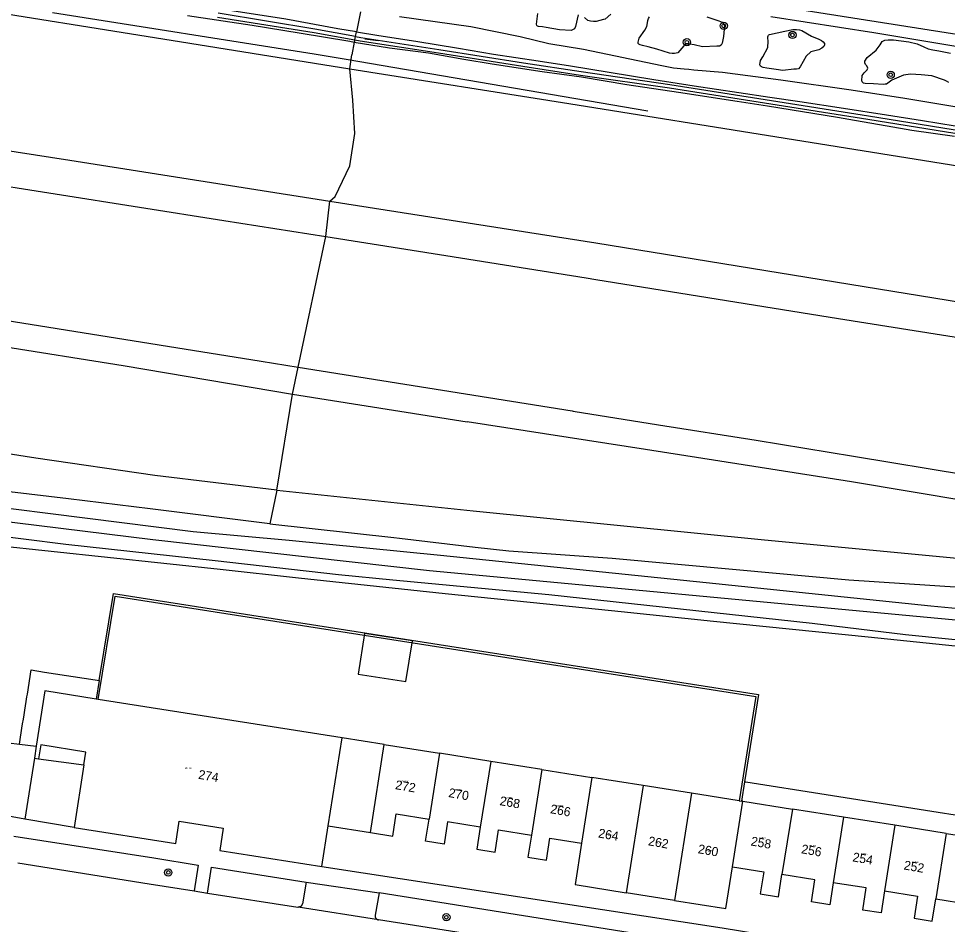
# Model space of a CAD drawing. Extents: x 131000 to 133013, y 393000 to 396501.
# Drawn here: x 132723.3 to 132825.5, y 394268.4 to 394368.1 of the extents above; entities that cross this region are included whole.
import ezdxf

# ---------------------------------------------------------------- set-up
doc = ezdxf.new("R2010")
doc.units = 0
for name, color, linetype in [('gg-anno-huisnummerreeks BGT', 7, 'Continuous'), ('gg-knt-BGT kruinlijn', 7, 'Continuous'), ('gg-knt-verharding niveau 01', 7, 'Continuous'), ('gg-kwrk-duiker nz buis', 7, 'Continuous'), ('gg-kwrk-kunstwerk niveau 01', 7, 'Continuous'), ('gt-symb-boom', 7, 'Continuous'), ('gx-grn-maaiveld', 7, 'Continuous'), ('gx-knt-lijn weginrichtingselement', 7, 'Continuous'), ('kenmerkpunt-x pandkandidaat', 7, 'Continuous')]:
    doc.layers.add(name, color=color, linetype=linetype)

# ---------------------------------------------------------------- blocks, each defined once
blk = doc.blocks.new('gt0-BOOM')
at = {"layer": 'gt-symb-boom'}
for radius in [0.4, 0.2]:
    blk.add_circle((0, 0), radius, dxfattribs=at)

msp = doc.modelspace()

# ---------------------------------------------------------------- linework, layer by layer
at = {"layer": 'gg-knt-BGT kruinlijn'}
for p, q in [((132717.42, 394332.69), (132734.75, 394329.94)), ((132734.75, 394329.94), (132748.84, 394327.56)), ((132748.84, 394327.56), (132753.4, 394326.8)), ((132753.4, 394326.8), (132772.63, 394323.73)), ((132792.23, 394320.72), (132772.63, 394323.73)), ((132814.92, 394317.14), (132792.23, 394320.72)), ((132834.45, 394313.89), (132814.92, 394317.14))]:
    msp.add_line(p, q, dxfattribs=at)
msp.add_lwpolyline([(132806.04, 394368.37), (132817.38, 394366.59), (132827.28, 394364.95), (132838.38, 394363.28), (132848.65, 394361.61), (132858.7, 394359.91), (132869.18, 394358.33), (132878.18, 394356.82), (132890.9, 394354.54), (132905.1, 394352.52), (132912.52, 394351.33), (132922.16, 394349.7), (132934.63, 394347.91), (132941.11, 394346.96), (132948.61, 394345.75), (132956.82, 394344.21), (132964.14, 394342.91), (132971.5, 394341.7), (132977.84, 394340.63), (132983.53, 394340.04), (132990.83, 394338.76), (132997.01, 394337.73), (133000, 394337.32)], dxfattribs=at)
at = {"layer": 'gg-knt-verharding niveau 01'}
msp.add_lwpolyline([(132730.45, 394286.01), (132730.67, 394287.41), (132725.7, 394288.19), (132725.46, 394286.68)], dxfattribs=at)
at = {"layer": 'gg-kwrk-duiker nz buis'}
msp.add_line((132762.83, 394365.68), (132761.35, 394365.87), dxfattribs=at)
at = {"layer": 'gg-kwrk-kunstwerk niveau 01'}
msp.add_line((132725.46, 394286.68), (132730.45, 394286.01), dxfattribs=at)
msp.add_lwpolyline([(132766.59, 394299.64), (132761.33, 394300.47), (132760.62, 394295.99), (132765.88, 394295.16), (132766.59, 394299.64)], dxfattribs=at)
at = {"layer": 'gx-grn-maaiveld'}
for p, q in [((132760.88, 394368.87), (132760.43, 394366.66)), ((132760.32, 394366.17), (132760.43, 394366.66)), ((132760.25, 394365.79), (132760.2, 394365.54)), ((132760.25, 394365.79), (132760.32, 394366.17)), ((132760.2, 394365.54), (132759.94, 394364.13)), ((132759.69, 394362.61), (132759.94, 394364.13)), ((132757.07, 394344.13), (132757.52, 394348.03)), ((132754.02, 394329.77), (132757.07, 394344.13)), ((132753.4, 394326.8), (132754.02, 394329.77)), ((132751.69, 394316.23), (132753.4, 394326.8)), ((132751.69, 394316.23), (132750.89, 394312.54)), ((132732.11, 394295.27), (132731.78, 394293.24)), ((132732.02, 394293.2), (132731.78, 394293.24)), ((132758.85, 394288.96), (132732.02, 394293.2)), ((132715.87, 394289.19), (132723.35, 394288.28)), ((132757.33, 394279.29), (132758.85, 394288.96)), ((132763.5, 394288.23), (132758.85, 394288.96)), ((132723.35, 394288.28), (132725.2, 394288.06)), ((132725.2, 394288.06), (132725, 394286.75)), ((132761.97, 394278.56), (132763.5, 394288.23)), ((132763.5, 394288.23), (132769.58, 394287.27)), ((132769.58, 394287.27), (132768.43, 394280.04)), ((132775.21, 394286.38), (132769.58, 394287.27)), ((132725, 394286.75), (132725.46, 394286.68)), ((132730.45, 394286.01), (132729.36, 394279.09)), ((132775.21, 394286.38), (132774.06, 394279.16)), ((132780.84, 394285.49), (132775.21, 394286.38)), ((132780.84, 394285.49), (132779.7, 394278.27)), ((132780.84, 394285.49), (132786.35, 394284.62)), ((132786.35, 394284.62), (132785.21, 394277.4)), ((132791.97, 394283.73), (132786.35, 394284.62)), ((132803.14, 394284.14), (132802.81, 394282.02)), ((132791.97, 394283.73), (132790.12, 394271.93)), ((132797.31, 394282.89), (132791.97, 394283.73)), ((132797.31, 394282.89), (132795.45, 394271.09)), ((132802.56, 394282.05), (132797.31, 394282.89)), ((132801.8, 394274.78), (132802.94, 394281.99)), ((132802.56, 394282.05), (132802.81, 394282.02)), ((132802.94, 394281.99), (132802.81, 394282.02)), ((132802.94, 394281.99), (132808.4, 394281.13)), ((132723.94, 394280.04), (132718.2, 394281.05)), ((132808.4, 394281.13), (132807.26, 394273.92)), ((132814.04, 394280.24), (132808.4, 394281.13)), ((132729.36, 394279.09), (132723.94, 394280.04)), ((132814.04, 394280.24), (132812.9, 394273.03)), ((132819.68, 394279.35), (132814.04, 394280.24)), ((132729.36, 394279.09), (132740.55, 394277.33)), ((132756.62, 394274.8), (132757.33, 394279.29)), ((132757.33, 394279.29), (132761.97, 394278.56)), ((132819.68, 394279.35), (132818.54, 394272.13)), ((132825.32, 394278.46), (132819.68, 394279.35)), ((132825.32, 394278.46), (132824.18, 394271.24)), ((132825.32, 394278.46), (132830.95, 394277.57)), ((132745.39, 394276.56), (132756.62, 394274.8)), ((132754.9, 394273.08), (132762.95, 394271.9)), ((132742.56, 394272.13), (132744.05, 394271.88)), ((132795.45, 394271.09), (132790.12, 394271.93)), ((132762.86, 394268.94), (132754.02, 394270.33))]:
    msp.add_line(p, q, dxfattribs=at)
for points in [[(132618.45, 394385.67), (132620.09, 394385.06), (132637.47, 394382.15), (132654.44, 394379.45), (132675.33, 394376.15), (132695.1, 394372.95), (132717.54, 394369.35), (132738.23, 394366.03), (132759.69, 394362.61)], [(132529.91, 394384.42), (132530.17, 394384.38), (132551.13, 394380.99), (132577.27, 394376.86), (132598.4, 394373.41), (132619.41, 394370.04), (132643.34, 394366.3), (132662.64, 394363.19), (132684.84, 394359.63), (132706.9, 394355.96), (132728.91, 394352.54), (132757.52, 394348.03)], [(132528.88, 394380.7), (132557.36, 394376), (132586.73, 394371.33), (132630.21, 394364.39), (132679.89, 394356.4), (132717.95, 394350.32), (132745.85, 394345.9), (132757.07, 394344.13)], [(132779.37, 394374.46), (132780.02, 394374.38), (132779.95, 394373.79), (132790.51, 394372.15), (132802.42, 394370.24), (132820.18, 394367.41), (132832.34, 394365.49), (132853.55, 394361.99), (132867.81, 394359.7), (132884.79, 394356.96), (132899.97, 394354.47), (132914.48, 394352.08), (132926.98, 394350.05), (132940.24, 394347.93), (132953.75, 394345.77), (132968.58, 394343.34), (132989.04, 394340.11), (133000, 394338.37)], [(132760.32, 394366.17), (132755.86, 394366.96), (132745.21, 394368.73)], [(132760.43, 394366.66), (132758.38, 394366.98), (132752.65, 394368.06), (132746.73, 394368.96)], [(132784.82, 394368.55), (132784.55, 394367.25), (132784.43, 394366.98), (132784.07, 394366.83), (132782.79, 394366.88), (132781.32, 394367.14), (132780.9, 394367.2), (132780.47, 394367.26), (132780.36, 394367.29), (132780.29, 394367.35), (132780.24, 394367.5), (132780.41, 394368.69)], [(132741.83, 394368.46), (132748.97, 394367.41), (132754.13, 394366.57), (132759.69, 394365.63), (132760.2, 394365.54)], [(132745.14, 394368.28), (132755.8, 394366.58), (132760.25, 394365.79)], [(132765.18, 394368.36), (132773.01, 394367.27), (132778.46, 394366.17), (132781.61, 394365.39), (132785.42, 394364.77), (132794.05, 394362.95), (132795.34, 394362.72), (132796.5, 394362.6), (132797.01, 394362.56), (132797.55, 394362.48), (132800.72, 394362.24), (132807.14, 394361.4), (132814.86, 394360.27), (132820.76, 394359.37), (132829.79, 394357.88)], [(132788.43, 394368.61), (132787.81, 394368.07), (132787.63, 394368.03), (132786.81, 394367.79), (132786.51, 394367.8), (132786.18, 394367.84), (132785.88, 394367.92), (132785.52, 394368.24)], [(132799, 394368.3), (132800.3, 394367.89), (132800.66, 394367.72), (132800.83, 394367.56), (132800.92, 394367.37), (132800.81, 394366.15), (132800.67, 394365.41), (132800.58, 394365.2), (132800.37, 394365.09), (132800.08, 394365.07), (132798.52, 394365.03), (132797.58, 394365.22), (132797.12, 394365.32), (132796.76, 394365.32), (132796.61, 394365.26), (132796.47, 394365.14), (132795.8, 394364.36), (132795.44, 394364.28), (132795.17, 394364.29), (132794.89, 394364.33), (132793.47, 394364.75), (132792.55, 394365.03), (132791.92, 394365.17), (132791.66, 394365.23), (132791.52, 394365.32), (132791.45, 394365.39), (132791.44, 394365.53), (132791.53, 394365.96), (132792.17, 394366.86), (132792.38, 394367.26), (132792.45, 394367.66), (132792.51, 394367.92), (132792.58, 394368.12), (132792.68, 394368.3)], [(132760.43, 394366.66), (132762.88, 394366.27), (132766.96, 394365.63), (132771.66, 394364.85), (132775.53, 394364.22), (132780.44, 394363.49), (132783.97, 394362.91), (132788.26, 394362.23), (132793.15, 394361.41), (132797.61, 394360.72), (132802.52, 394359.99), (132805.91, 394359.48), (132809.22, 394358.99), (132814.04, 394358.26), (132818.76, 394357.54), (132822.73, 394356.89), (132828.12, 394356.02)], [(132809.19, 394366.88), (132809.44, 394366.81), (132810.51, 394366.18), (132811.33, 394365.86), (132811.6, 394365.7), (132811.8, 394365.56), (132811.92, 394365.37), (132811.93, 394365.25), (132811.87, 394365.05), (132811.65, 394364.85), (132811.31, 394364.68), (132810.43, 394364.47), (132809.91, 394363.97), (132809.27, 394362.8), (132809.08, 394362.61), (132808.86, 394362.55), (132808.56, 394362.55), (132807.34, 394362.42), (132806.61, 394362.51), (132805.58, 394362.65), (132805.2, 394362.73), (132804.99, 394362.8), (132804.88, 394362.9), (132804.83, 394363.03), (132804.89, 394363.51), (132805.16, 394363.92), (132805.7, 394364.93), (132805.73, 394365.64), (132805.69, 394365.99), (132805.7, 394366.11), (132805.74, 394366.22), (132805.79, 394366.31), (132805.83, 394366.35), (132805.88, 394366.38), (132807.57, 394366.75), (132808.47, 394366.94), (132808.87, 394366.93), (132809.19, 394366.88)], [(132760.25, 394365.79), (132760.85, 394365.69), (132769.45, 394364.35), (132778.74, 394362.89), (132785.1, 394361.91), (132794.87, 394360.49), (132805.34, 394358.84), (132816.71, 394357.07), (132830.59, 394354.8)], [(132760.32, 394366.17), (132760.91, 394366.06), (132769.51, 394364.73), (132778.8, 394363.27), (132785.15, 394362.29), (132794.93, 394360.87), (132805.4, 394359.22), (132816.77, 394357.44), (132830.65, 394355.18)], [(132825.63, 394361.08), (132825.37, 394361.23), (132825.15, 394361.33), (132823.75, 394361.81), (132822.58, 394361.95), (132821.41, 394362), (132820.62, 394361.91), (132819.33, 394361.35), (132818.77, 394360.92), (132818.63, 394360.89), (132818.4, 394360.88), (132817.33, 394360.95), (132816.43, 394360.98), (132816.22, 394361.02), (132816.14, 394361.09), (132816.08, 394361.17), (132816.03, 394361.28), (132816.1, 394361.86), (132816.3, 394362.17), (132816.65, 394362.5), (132816.71, 394362.66), (132816.59, 394362.93), (132816.44, 394363.08), (132816.36, 394363.25), (132816.36, 394363.31), (132816.37, 394363.42), (132816.64, 394363.85), (132817.61, 394364.64), (132818.05, 394365.23), (132818.27, 394365.59), (132818.58, 394365.74), (132818.93, 394365.78)], [(132818.93, 394365.78), (132819.52, 394365.79), (132821.2, 394365.58), (132822.13, 394365.36), (132822.85, 394365.02), (132823.34, 394364.81), (132823.85, 394364.67), (132824.5, 394364.58), (132825.82, 394364.32)], [(132760.2, 394365.54), (132764.07, 394364.92), (132768.38, 394364.35), (132772.24, 394363.67), (132775.37, 394363.16), (132780.87, 394362.31), (132785.2, 394361.72), (132790.2, 394360.88), (132795.89, 394360.01), (132802.32, 394359.04), (132805.66, 394358.53), (132809.5, 394357.91), (132813.36, 394357.28), (132815.24, 394356.94), (132818.85, 394356.33), (132821.53, 394355.86), (132826.25, 394355.19)], [(132757.52, 394348.03), (132758.11, 394348.55), (132759.69, 394351.92), (132760.26, 394355.49), (132760.04, 394359.14), (132759.69, 394362.61)], [(132759.69, 394362.61), (132783.8, 394358.78), (132807.6, 394354.98), (132834.38, 394350.66), (132862.54, 394346.19), (132889.66, 394341.83), (132915.94, 394337.64), (132945.98, 394332.79), (132974.48, 394328.28), (133000, 394324.22)], [(132582.63, 394357.2), (132595.46, 394355.17), (132619.18, 394351.46), (132636.43, 394348.6), (132676.48, 394342.17), (132716.24, 394335.82), (132749.96, 394330.42), (132754.02, 394329.77)], [(132757.52, 394348.03), (132786.78, 394343.45), (132827.14, 394336.88), (132863.41, 394331.04), (132898.13, 394325.56), (132933.61, 394319.89), (132975.1, 394313.19), (133000, 394309.17)], [(132757.07, 394344.13), (132770.28, 394342.04), (132785.7, 394339.58), (132786.76, 394339.41), (132813.46, 394335.11), (132839.16, 394331.06), (132848.29, 394329.65), (132872.48, 394325.7), (132900.08, 394321.27), (132928.07, 394316.8), (132946.39, 394313.85), (132957.88, 394312.05), (132975.46, 394309.2), (132993.23, 394306.35), (133000, 394305.26)], [(132563.25, 394335.58), (132634.92, 394325.84), (132683.62, 394318.72), (132706.95, 394316.15), (132742.45, 394311.69), (132753.02, 394310.71), (132769.7, 394309.06), (132798.91, 394306.05), (132823.63, 394303.5), (132866, 394299.47), (132901.08, 394295.79), (132921.87, 394293.45), (132941.87, 394290.81), (132944.63, 394290.81), (132974.88, 394286.74), (133000, 394283.61)], [(133000, 394282.47), (132960.62, 394287.23), (132910.45, 394293.28), (132866.17, 394298.21), (132823.25, 394302.23), (132768.46, 394307.35), (132738.02, 394310.77), (132700.18, 394315.42), (132683.77, 394317.12), (132652.49, 394321.61), (132605.12, 394328.23), (132563.02, 394334.12)], [(132751.69, 394316.23), (132738.25, 394317.86), (132725.14, 394319.76), (132714.12, 394321.47), (132699.69, 394323.54), (132689.83, 394324.97), (132680.43, 394326.73), (132670.69, 394328.36), (132661.13, 394329.67), (132652.34, 394330.65), (132646, 394331.04), (132643.56, 394331.05), (132642.72, 394330.68)], [(132754.02, 394329.77), (132784.17, 394324.95), (132784.29, 394324.93), (132793.66, 394323.42), (132804.42, 394321.72), (132815.13, 394319.98), (132827.57, 394317.93), (132840.47, 394315.93), (132851.71, 394314.11), (132862.48, 394312.41), (132874.26, 394310.53), (132886.74, 394308.53), (132896.54, 394306.96), (132907.82, 394305.19), (132920.11, 394303.19), (132930.84, 394301.45), (132944.15, 394299.3), (132952.68, 394297.93), (132960.7, 394296.62), (132973.99, 394294.51), (132986.87, 394292.55), (132996.76, 394290.93), (133000, 394290.4)], [(132750.89, 394312.54), (132737.75, 394314.17), (132728.74, 394315.28), (132720.06, 394316.29), (132703.33, 394318.53), (132701.65, 394318.79), (132699.98, 394319.05), (132693.9, 394319.84), (132676.58, 394322.38), (132662.52, 394324.13), (132648.71, 394326.17), (132645.21, 394326.66)], [(132751.69, 394316.23), (132773.29, 394313.95), (132805.33, 394310.76), (132835, 394307.94), (132862.58, 394305.73), (132866, 394305.39), (132881.2, 394303.89), (132922.93, 394295.67)], [(132750.89, 394312.54), (132764.55, 394311.01), (132765.18, 394310.94), (132773.49, 394309.95), (132777.19, 394309.55), (132788.58, 394308.73), (132802.2, 394307.49), (132814.63, 394306.35), (132826.85, 394305.54), (132840.26, 394304.07), (132845.35, 394303.67), (132865.88, 394302.11)], [(132865.04, 394295.69), (132835.06, 394298.89), (132820.85, 394300.3), (132810.58, 394301.54), (132781.59, 394304.71), (132764.43, 394306.31), (132758.46, 394306.91), (132744.9, 394308.46), (132728.45, 394310.24), (132714.45, 394312.01), (132713.99, 394312.06)], [(132907.82, 394286.25), (132907.52, 394289.98), (132894.64, 394291.5), (132859.87, 394295.6), (132841.58, 394297.49), (132816.74, 394300.04), (132799.73, 394301.79), (132789.58, 394302.84), (132781.34, 394303.69), (132770.2, 394304.83), (132754.07, 394306.56), (132745.43, 394307.48), (132720.6, 394310.14), (132714.6, 394310.78), (132713.97, 394310.85)], [(132732.02, 394293.2), (132733.9, 394304.57), (132804.38, 394293.52), (132802.56, 394282.05)], [(132732.11, 394295.27), (132733.7, 394304.85), (132804.66, 394293.73), (132803.14, 394284.14)], [(132723.35, 394288.28), (132723.39, 394288.54), (132723.47, 394289.04), (132723.55, 394289.53), (132723.63, 394290.02), (132723.7, 394290.52), (132723.78, 394291.01), (132723.86, 394291.51), (132723.94, 394292), (132724.02, 394292.49), (132724.09, 394292.99), (132724.17, 394293.48), (132724.22, 394293.77), (132724.64, 394296.44), (132726.1, 394296.21), (132726.11, 394296.21), (132731.68, 394295.34), (132732.11, 394295.27)], [(132731.78, 394293.24), (132726.16, 394294.13), (132725.2, 394288.06)], [(132725, 394286.75), (132724.38, 394282.82), (132723.94, 394280.04)], [(132803.14, 394284.14), (132803.28, 394284.12), (132829.81, 394279.95), (132831.3, 394279.72)], [(132740.55, 394277.33), (132740.94, 394279.8), (132745.78, 394279.03), (132745.39, 394276.56)], [(132761.97, 394278.56), (132764.42, 394278.17), (132764.81, 394280.61), (132768.43, 394280.04)], [(132774.06, 394279.16), (132770.45, 394279.73), (132770.07, 394277.29), (132768.05, 394277.6), (132768.43, 394280.04)], [(132774.06, 394279.16), (132773.68, 394276.72), (132775.7, 394276.4), (132776.08, 394278.84), (132779.7, 394278.27)], [(132722.74, 394278.16), (132738.14, 394275.75), (132743.03, 394274.97), (132742.56, 394272.13)], [(132779.7, 394278.27), (132779.31, 394275.83), (132781.33, 394275.51), (132781.71, 394277.95), (132785.21, 394277.4)], [(132785.21, 394277.4), (132784.49, 394272.82), (132790.12, 394271.93)], [(132723.16, 394275.2), (132737.61, 394272.9), (132742.56, 394272.13)], [(132744.05, 394271.88), (132744.5, 394274.74), (132754.9, 394273.08)], [(132756.62, 394274.8), (132800.68, 394268.06), (132833.81, 394262.63)], [(132795.45, 394271.09), (132801.08, 394270.21), (132801.8, 394274.78)], [(132801.8, 394274.78), (132801.81, 394274.78), (132805.25, 394274.24), (132804.87, 394271.8), (132806.88, 394271.48), (132807.26, 394273.92)], [(132812.9, 394273.03), (132812.52, 394270.59), (132810.51, 394270.91), (132810.89, 394273.35), (132807.26, 394273.92)], [(132754.9, 394273.08), (132754.48, 394270.7), (132754.47, 394270.66), (132754.46, 394270.63), (132754.44, 394270.59), (132754.42, 394270.55), (132754.4, 394270.52), (132754.37, 394270.49), (132754.35, 394270.46), (132754.32, 394270.43), (132754.28, 394270.41), (132754.25, 394270.39), (132754.21, 394270.37), (132754.18, 394270.36), (132754.14, 394270.35), (132754.1, 394270.34), (132754.06, 394270.34), (132754.02, 394270.33)], [(132818.54, 394272.13), (132818.16, 394269.7), (132816.15, 394270.02), (132816.53, 394272.46), (132812.9, 394273.03)], [(132744.05, 394271.88), (132753.98, 394270.34), (132754.02, 394270.33)], [(132762.95, 394271.9), (132762.49, 394269.45), (132762.49, 394269.41), (132762.49, 394269.37), (132762.49, 394269.33), (132762.5, 394269.29), (132762.51, 394269.25), (132762.52, 394269.21), (132762.54, 394269.17), (132762.56, 394269.14), (132762.59, 394269.1), (132762.61, 394269.07), (132762.64, 394269.05), (132762.68, 394269.02), (132762.71, 394269), (132762.74, 394268.98), (132762.78, 394268.96), (132762.82, 394268.95), (132762.86, 394268.94)], [(132827.17, 394261.68), (132800.44, 394265.92), (132762.95, 394271.9)], [(132818.54, 394272.13), (132818.55, 394272.13), (132822.17, 394271.56), (132821.79, 394269.12), (132823.8, 394268.81), (132824.18, 394271.24)], [(132824.18, 394271.24), (132827.81, 394270.67), (132827.43, 394268.24), (132829.92, 394267.85)], [(132820.21, 394259.92), (132799.91, 394263.13), (132762.86, 394268.94)]]:
    msp.add_lwpolyline(points, dxfattribs=at)
at = {"layer": 'gx-knt-lijn weginrichtingselement'}
for p, q in [((132726.99, 394368.79), (132755.8, 394364.24)), ((132755.8, 394364.24), (132759.32, 394363.67)), ((132759.32, 394363.67), (132792.51, 394357.99))]:
    msp.add_line(p, q, dxfattribs=at)

# ---------------------------------------------------------------- block references
at = {"layer": 'gt-symb-boom'}
for p in [(132800.85, 394367.32), (132808.41, 394366.32), (132796.8, 394365.53), (132819.22, 394361.94), (132739.73, 394274.16), (132770.33, 394269.23)]:
    msp.add_blockref('gt0-BOOM', p, dxfattribs=at)

# ---------------------------------------------------------------- texts
at = {"layer": 'gg-anno-huisnummerreeks BGT'}
for s, p in [('274', (132742.98, 394284.48)), ('272', (132764.65, 394283.34)), ('270', (132770.51, 394282.47)), ('268', (132776.14, 394281.58)), ('266', (132781.71, 394280.69)), ('264', (132786.99, 394278.02)), ('262', (132792.48, 394277.16)), ('258', (132803.78, 394277.14)), ('260', (132797.96, 394276.29)), ('256', (132809.33, 394276.28)), ('254', (132814.97, 394275.39)), ('252', (132820.61, 394274.5))]:
    msp.add_text(s, height=1, rotation=350, dxfattribs=at).set_placement(p)
at = {"layer": 'kenmerkpunt-x pandkandidaat'}
for p in [(132741.55, 394285.54), (132765.4, 394284.06), (132771.26, 394283.14), (132776.89, 394282.25), (132782.46, 394281.37), (132787.86, 394278.17), (132804.73, 394277.86), (132793.34, 394277.31), (132810.28, 394276.98), (132798.82, 394276.44), (132815.92, 394276.09), (132821.56, 394275.2)]:
    msp.add_text('PNDK', height=0.2, dxfattribs=at).set_placement(p)

doc.saveas('drawing.dxf')
